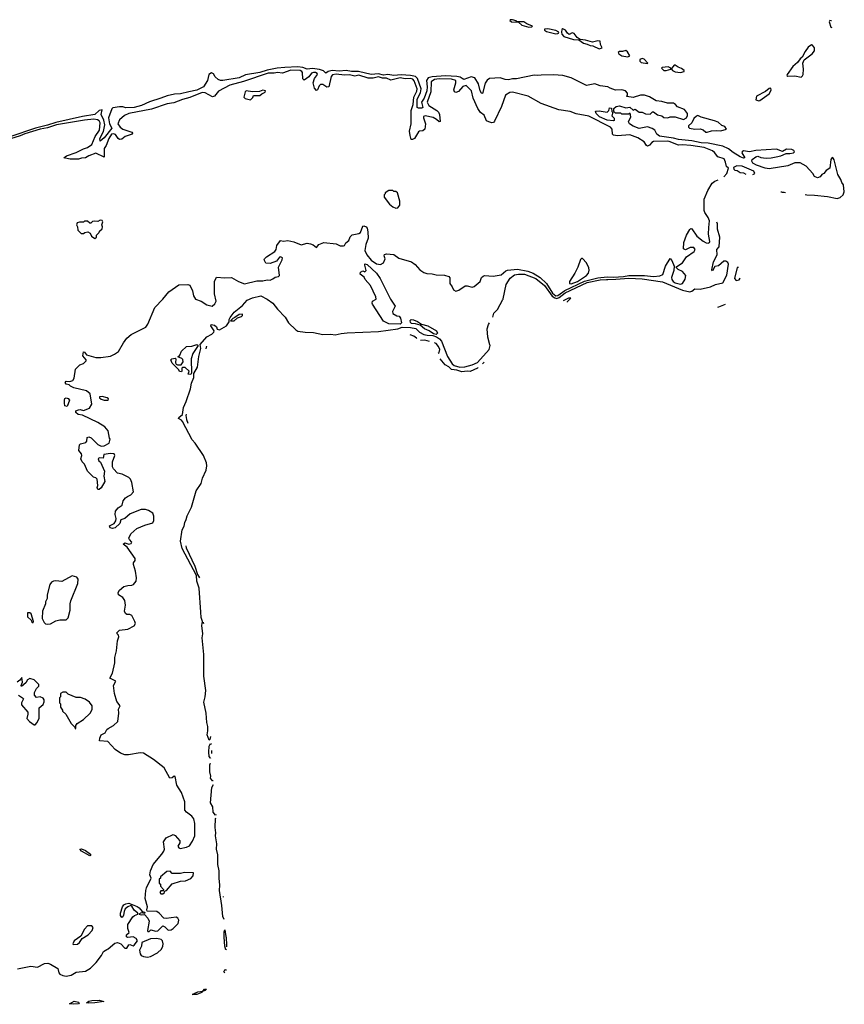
# Model space of a CAD drawing. Extents: x 2348354 to 2479840, y 460476 to 613653.
# Tile 287 of 305: x 2466006 to 2474004, y 572189 to 581747. Entities that reach past the tile are written whole.
import ezdxf

# ---------------------------------------------------------------- set-up
doc = ezdxf.new("R2010")
doc.units = 0

msp = doc.modelspace()

# ---------------------------------------------------------------- linework, layer by layer
at = {"layer": '0CON05XD'}
for points in [[(2470945, 581674.8), (2470972.5, 581677.5), (2470980, 581685), (2470925.5, 581705.5), (2470895, 581726.2), (2470827.5, 581727.5), (2470822.5, 581735), (2470785, 581746.7), (2470764.5, 581745.5), (2470760.8, 581739.2), (2470777.5, 581725), (2470843.6, 581723.6), (2470875.7, 581695), (2470945, 581674.8)], [(2473878.9, 581734.3), (2473877, 581737), (2473865, 581739.2), (2473856, 581725), (2473875, 581674), (2473884.4, 581671.9)], [(2471205, 581608.5), (2471225, 581611.8), (2471232, 581615), (2471233.8, 581625), (2471205, 581642), (2471127, 581657), (2471096.1, 581653.9), (2471095.8, 581645), (2471115, 581632.1), (2471205, 581608.5)], [(2471625, 581464.8), (2471656.7, 581475), (2471638, 581505), (2471635, 581537.5), (2471615, 581542.5), (2471562.5, 581527.5), (2471495, 581546.7), (2471443.6, 581553.6), (2471412, 581575), (2471385, 581612.5), (2471365, 581617.5), (2471335, 581603.8), (2471320, 581615), (2471300, 581645), (2471275, 581656.7), (2471265, 581650), (2471260, 581625), (2471265.7, 581605), (2471284.4, 581585), (2471378, 581555), (2471430, 581550), (2471475, 581518.2), (2471510, 581510), (2471540, 581495), (2471565, 581493.6), (2471625, 581464.8)], [(2473585, 581190), (2473599.1, 581200.9), (2473605.9, 581215.9), (2473609.2, 581265), (2473603.3, 581325), (2473614.2, 581355.8), (2473694, 581415), (2473715.8, 581445), (2473713.8, 581475), (2473695, 581500), (2473685, 581503.3), (2473655, 581479.1), (2473625, 581438.5), (2473596.7, 581383.3), (2473575, 581365.8), (2473549.7, 581330.3), (2473505, 581292.7), (2473448.6, 581215), (2473446.7, 581205), (2473455, 581200), (2473525, 581202.9), (2473585, 581190)], [(2471905, 581384.6), (2471922.5, 581395), (2471900, 581435), (2471885, 581446.7), (2471853.6, 581436.4), (2471825, 581438), (2471812, 581428), (2471816.9, 581415), (2471845, 581396.5), (2471905, 581384.6)], [(2472095, 581321.2), (2472100, 581325), (2472062.7, 581362.7), (2472045, 581370), (2472019.3, 581360.7), (2472021.5, 581345), (2472035, 581332.4), (2472095, 581321.2)], [(2472415, 581234), (2472450, 581245), (2472450, 581255), (2472423.4, 581273.4), (2472391.2, 581285), (2472365, 581306.2), (2472355, 581303.8), (2472327.5, 581272.5), (2472326.7, 581265), (2472338, 581255), (2472365, 581240.8), (2472415, 581234)], [(2472140.7, 580690.7), (2472095, 580707.5), (2472015, 580690), (2471955, 580713.3), (2471920, 580735), (2471910, 580755), (2471932.5, 580805), (2471928.3, 580838.3), (2471915, 580830), (2471845, 580830), (2471835, 580840), (2471785, 580840), (2471770, 580855), (2471767.5, 580875), (2471770, 580885), (2471790, 580905), (2471825, 580910), (2471885, 580892.5), (2471925, 580897.5), (2471955, 580870), (2471977, 580877), (2472015, 580847.5), (2472045, 580847.5), (2472075, 580832.5), (2472121.7, 580828.3), (2472145, 580852.5), (2472155, 580852.5), (2472193, 580823), (2472235, 580813.3), (2472255, 580797.5), (2472293.6, 580793.6), (2472315, 580802.5), (2472363, 580803), (2472445, 580777.5), (2472472.5, 580795), (2472483, 580817), (2472482.5, 580835), (2472455, 580873.3), (2472385, 580901.2), (2472365.7, 580925), (2472348.8, 580935), (2472288, 580938), (2472235, 580953.8), (2472178.8, 580958.8), (2472115, 580996.5), (2472065, 581014), (2472027.5, 581012.5), (2471955, 580990), (2471895, 581000), (2471890, 581005), (2471900, 581015), (2471900, 581035), (2471882.5, 581055), (2471845, 581065.5), (2471785, 581061.2), (2471732.1, 581082.1), (2471710, 581095), (2471635, 581105.5), (2471585, 581125.3), (2471505, 581108.6), (2471355, 581183.1), (2471273.9, 581203.9), (2471185, 581211), (2471065, 581209.8), (2471025, 581203.4), (2470995, 581209.4), (2470825, 581171.4), (2470785, 581172), (2470745.8, 581164.2), (2470715, 581166.8), (2470665, 581183.1), (2470562, 581175), (2470539.9, 581160.1), (2470520.3, 581129.8), (2470495, 581030), (2470485, 581033.3), (2470471.1, 581055), (2470455.5, 581125), (2470421.6, 581181.6), (2470385, 581191.5), (2470315, 581165.9), (2470297.1, 581175), (2470278, 581188), (2470246.3, 581196.3), (2470135, 581201.2), (2470006.6, 581193.4), (2469968.1, 581181.9), (2469951.9, 581155), (2469959, 581095), (2469955, 581055.8), (2469928.8, 580985), (2469902.7, 580945), (2469915.6, 580894.4), (2469905, 580887.5), (2469875, 580887.5), (2469861.9, 580895), (2469860.3, 580975), (2469892.1, 581037.9), (2469899.1, 581075), (2469865.8, 581175), (2469846, 581196), (2469795.9, 581205.9), (2469705, 581212.2), (2469634.6, 581205.4), (2469575, 581213.5), (2469535, 581209.8), (2469485, 581222.2), (2469415.4, 581215.4), (2469293.2, 581243.2), (2469225, 581243.2), (2469173.3, 581253.3), (2469105, 581248.4), (2469035, 581253.7), (2468996.6, 581243.4), (2468975, 581226.7), (2468951.2, 581251.2), (2468912.7, 581262.7), (2468845, 581271.7), (2468795, 581267.8), (2468752.6, 581282.6), (2468705, 581290.4), (2468576, 581284), (2468503.4, 581276.6), (2468405, 581256.7), (2468335, 581235.6), (2468195, 581210), (2468135, 581182.5), (2467975, 581155.5), (2467955, 581155.6), (2467931.2, 581165), (2467901.2, 581191.2), (2467885, 581222.5), (2467865, 581230), (2467840, 581215), (2467826.2, 581155), (2467790, 581095), (2467725, 581064.1), (2467645, 581046.2), (2467565, 581025.6), (2467506.6, 581023.4), (2467435, 581008.6), (2467375, 580983.6), (2467265, 580950), (2467186.7, 580915), (2467115, 580895.7), (2467035, 580890), (2467005, 580901.1), (2466975, 580901.9), (2466908.3, 580891.8), (2466898.2, 580881.8), (2466866.6, 580795), (2466878.4, 580735), (2466899.2, 580695), (2466825, 580600.5), (2466785, 580567.5), (2466783.3, 580595), (2466818.7, 580661.3), (2466831.9, 580725), (2466822.3, 580772.3), (2466794.5, 580825), (2466805, 580871.2), (2466775, 580865.9), (2466733.3, 580826.7), (2466615, 580806.5), (2466355, 580748.7), (2466275, 580721.5), (2466157.6, 580692.4), (2465910.1, 580609.9)], [(2472836.7, 580221), (2472866, 580255), (2472880, 580305), (2472863, 580323), (2472853.3, 580365), (2472837.5, 580395), (2472775.9, 580415.9), (2472745, 580458), (2472725, 580474.2), (2472646.2, 580505), (2472515, 580527), (2472435, 580533.1), (2472395, 580529.8), (2472305, 580564.3), (2472285, 580566.1), (2472154.7, 580565.3), (2472137.1, 580555), (2472115, 580527.1), (2472095, 580518.1), (2472084, 580524), (2472061.5, 580561.5), (2472000.1, 580600.1), (2471925, 580628.6), (2471805, 580620), (2471765, 580624.4), (2471754.4, 580635), (2471753.8, 580683.8), (2471735, 580703.5), (2471525, 580810.4), (2471402.6, 580832.6), (2471345, 580856.1), (2471235, 580872.1), (2471063.2, 580933.2), (2470936.2, 581005), (2470785, 581044.3), (2470760.9, 581039.1), (2470716.4, 581013.6), (2470680, 580905), (2470611.7, 580761.7), (2470600.7, 580749.3), (2470585, 580746.2), (2470555, 580753.8), (2470535, 580766.2), (2470510.2, 580820.2), (2470475, 580845.7), (2470449.4, 580885), (2470404.7, 580985), (2470386.6, 581056.6), (2470337.3, 581107.3), (2470305, 581097.5), (2470260.8, 581049.2), (2470235, 581040), (2470223.5, 581045), (2470217.5, 581065), (2470235.9, 581135), (2470234.5, 581155), (2470195, 581169.5), (2470075, 581171.8), (2470030.6, 581165), (2469995.5, 581145), (2469992.6, 581047.4), (2469959.6, 580945), (2469975.5, 580915), (2470053.3, 580865), (2470068.1, 580848.1), (2470076.4, 580825), (2470083, 580757), (2470075, 580754), (2470049.1, 580779.1), (2470015, 580797.7), (2469937.4, 580812.6), (2469923.8, 580806.2), (2469921.1, 580795), (2469943.3, 580735), (2469935, 580682.5), (2469915, 580666.9), (2469885, 580665.8), (2469875, 580657.5), (2469835, 580592.5), (2469815, 580582.5), (2469804.3, 580584.3), (2469791.8, 580621.8), (2469787.5, 580665), (2469804.2, 580735), (2469801.7, 580865), (2469821, 580925), (2469828.3, 580995), (2469857.6, 581052.4), (2469862.5, 581075), (2469833.3, 581153.3), (2469818.6, 581168.6), (2469795, 581175.8), (2469744.1, 581174.1), (2469695, 581182.7), (2469605, 581159), (2469565, 581178.4), (2469525, 581179.2), (2469485, 581191.8), (2469435, 581179.8), (2469385, 581177.7), (2469295, 581206.7), (2469255, 581200), (2469205, 581212.9), (2469155, 581207.4), (2469075, 581218.6), (2469038.9, 581211.1), (2469026.1, 581195), (2469005, 581094.4), (2468985, 581090.8), (2468945, 581116.9), (2468925, 581116.5), (2468911.1, 581105), (2468895, 581064.2), (2468885, 581060.6), (2468865, 581082.5), (2468853.2, 581135), (2468863.9, 581175), (2468895.4, 581215), (2468892.5, 581225), (2468875, 581234.1), (2468854.5, 581235.5), (2468835, 581226.8), (2468808.8, 581191.2), (2468765, 581161.2), (2468753.2, 581173.2), (2468750.3, 581235), (2468743.5, 581245), (2468725, 581252.3), (2468635, 581257.1), (2468555, 581226.8), (2468505, 581234.2), (2468472.7, 581227.3), (2468415, 581226.2), (2468175, 581147.8), (2468045, 581112.4), (2467935, 581052.7), (2467895.6, 581005), (2467875, 580998.1), (2467806.3, 581036.3), (2467775, 581038.6), (2467655, 580990), (2467585, 580972.3), (2467501.2, 580938.8), (2467435, 580929.6), (2467282.7, 580877.3), (2467065, 580834.8), (2467023.2, 580816.8), (2466974.4, 580775), (2466959.2, 580735), (2466980.5, 580705), (2467005, 580684.6), (2467093.8, 580655), (2467101.2, 580645), (2467096.2, 580635), (2467028.2, 580611.8), (2466995, 580588), (2466975, 580584.1), (2466962, 580592), (2466935, 580633.5), (2466915, 580640), (2466895, 580634.1), (2466869.4, 580595), (2466843.9, 580526.1), (2466825.4, 580495), (2466826.4, 580456.4), (2466825, 580413.8), (2466745, 580450.9), (2466675, 580425.3), (2466645, 580406.5), (2466605, 580403.6), (2466575, 580392.5), (2466495, 580392.7), (2466432.5, 580405), (2466460, 580425), (2466555, 580456.2), (2466625, 580492.7), (2466665, 580505.9), (2466704.4, 580535.6), (2466737.9, 580612.1), (2466778.8, 580675), (2466785.8, 580745), (2466777.5, 580765), (2466761.9, 580775), (2466725, 580780.2), (2466635, 580770.4), (2466364.3, 580725), (2466275, 580696.4), (2466205, 580684.9), (2466055, 580640.2), (2466011.2, 580618.8), (2465915, 580591.5)], [(2472275, 581254.1), (2472320, 581265), (2472320, 581275), (2472295, 581288.8), (2472238, 581282), (2472230, 581275), (2472240.8, 581265), (2472255, 581254.7), (2472275, 581254.1)], [(2468245, 580970), (2468268.3, 580991.7), (2468275, 581010), (2468335, 581010), (2468353, 581027), (2468388.3, 581041.7), (2468390, 581055), (2468365, 581062.5), (2468331.7, 581048.3), (2468265, 581047.5), (2468203.9, 581056.1), (2468192.5, 581045), (2468180, 580995), (2468193, 580983), (2468245, 580970)], [(2473175, 580957.5), (2473185, 580962.5), (2473275, 581026), (2473295, 581063.8), (2473291.1, 581081.1), (2473275, 581079.2), (2473239.5, 581050.5), (2473152.1, 581005), (2473145, 580970), (2473175, 580957.5)], [(2471765, 580763.8), (2471705, 580771.4), (2471630, 580805), (2471596.2, 580835), (2471591.2, 580858.8), (2471625, 580862.5), (2471705, 580850), (2471720, 580865), (2471725, 580890), (2471747, 580887), (2471750, 580855), (2471760, 580845), (2471750, 580815), (2471771.7, 580791.7), (2471771.7, 580768.3), (2471765, 580763.8)], [(2472675, 580653.3), (2472715, 580666.7), (2472765, 580671.2), (2472805, 580667.5), (2472860, 580685), (2472845, 580710), (2472815, 580720), (2472780.5, 580750.5), (2472745.7, 580765.7), (2472615, 580801.2), (2472585, 580816.7), (2472569.3, 580810.7), (2472545, 580787.5), (2472523.6, 580746.4), (2472492.5, 580715), (2472493, 580703), (2472503, 580693), (2472555, 580683.3), (2472606.1, 580686.1), (2472636.1, 580676.1), (2472660, 580655), (2472675, 580653.3)], [(2473624, 580048.9), (2473640, 580048.1), (2473714.7, 580044.7), (2473842, 580032), (2473935, 580011.9), (2473965, 580020), (2473994.2, 580045.8), (2474004, 580075), (2473996.2, 580145), (2473980, 580165), (2473971.2, 580195), (2473942.7, 580242.7), (2473906, 580385), (2473895, 580402.5), (2473885, 580410), (2473875, 580390), (2473862.5, 580305), (2473828.3, 580281.7), (2473806.4, 580253.6), (2473785, 580242.5), (2473770, 580220), (2473745, 580210.8), (2473715, 580224), (2473699.2, 580255), (2473635, 580325.8), (2473575, 580357.5), (2473525, 580358), (2473455, 580326.7), (2473275, 580300.5), (2473235, 580304.4), (2473152, 580335), (2473118, 580355), (2473106.2, 580375), (2473110.5, 580389.5), (2473145, 580416.7), (2473165, 580421.2), (2473195, 580409.2), (2473245, 580403.1), (2473295, 580404.3), (2473344, 580414), (2473387.5, 580425), (2473440.8, 580449.2), (2473475, 580446.2), (2473510, 580455), (2473522.5, 580465), (2473515.8, 580475.8), (2473495, 580485.8), (2473445, 580488.6), (2473403.6, 580466.4), (2473345, 580488.9), (2473145, 580476), (2473085, 580463.3), (2473025, 580473.3), (2473012.5, 580465), (2473010, 580455), (2473040, 580405), (2473026.7, 580403.3), (2472993.3, 580415), (2472925, 580456.7), (2472882.2, 580492.2), (2472827.5, 580517.5), (2472685, 580548.7), (2472615, 580552.5), (2472525, 580570), (2472395, 580583.1), (2472348, 580598), (2472211.2, 580615), (2472186, 580635), (2472165, 580673.3), (2472140.7, 580690.7)], [(2473115.3, 580245.4), (2473137.5, 580255), (2473125, 580277.8), (2473015, 580326.4), (2472962.3, 580327.7), (2472928.3, 580311.7), (2472932.5, 580295), (2472942.5, 580285), (2472965, 580281.2), (2472994.6, 580264.6), (2473025, 580260.5), (2473049.1, 580248.5)], [(2467050.8, 577119.2), (2467085, 577134), (2467109.2, 577165), (2467094.2, 577255), (2467082, 577285), (2467064.3, 577304.3), (2467000, 577335), (2466955.6, 577345.6), (2466916.8, 577386.8), (2466907, 577407), (2466905.8, 577454.2), (2466928.8, 577515), (2466923, 577533), (2466886.4, 577536.4), (2466823, 577527), (2466815, 577490), (2466775, 577492.5), (2466767.5, 577485), (2466773.3, 577465), (2466790.7, 577450.7), (2466827.5, 577365), (2466822.5, 577315), (2466831.2, 577265), (2466796.1, 577203.9), (2466775, 577186.7), (2466765, 577187.5), (2466756.7, 577205), (2466762.5, 577225), (2466757.5, 577287.5), (2466745, 577300), (2466720, 577305), (2466664.2, 577365), (2466633.8, 577433.8), (2466611.2, 577455), (2466597.5, 577485), (2466610, 577515), (2466605, 577532.5), (2466580, 577565), (2466585, 577620), (2466595, 577630), (2466648.3, 577641.7), (2466657.5, 577655), (2466660, 577690), (2466675, 577696.2), (2466697.6, 577687.6), (2466763.2, 577623.2), (2466796.1, 577606.1), (2466825, 577608.8), (2466873, 577637), (2466882.5, 577675), (2466877.5, 577685), (2466863.8, 577755), (2466830, 577795), (2466765, 577838), (2466615, 577907.5), (2466573.3, 577915), (2466550, 577935), (2466551.7, 577948.3), (2466575, 577961.2), (2466593.6, 577963.6), (2466625, 577954.2), (2466683, 577977), (2466705.7, 578014.3), (2466690, 578115), (2466655, 578145.5), (2466532.3, 578172.3), (2466499.3, 578189.3), (2466485, 578203.8), (2466455, 578209.4), (2466446.9, 578225), (2466455, 578237.8), (2466493.6, 578233.6), (2466522.5, 578245), (2466533, 578267), (2466547.5, 578355), (2466590, 578395), (2466625, 578410), (2466650, 578435), (2466650, 578445), (2466616.7, 578485), (2466625, 578522.5), (2466635, 578520), (2466654.1, 578494.1), (2466745, 578466.7), (2466793, 578467), (2466885, 578480), (2466925, 578498.8), (2466962.7, 578527.3), (2467011.4, 578608.6), (2467045, 578654.2), (2467088.3, 578691.7), (2467228.3, 578761.7), (2467247.9, 578792.1), (2467315, 578952.5), (2467395, 579032.5), (2467453.6, 579106.4), (2467548.3, 579171.7), (2467635, 579177.5), (2467655, 579170), (2467682.5, 579115), (2467690, 579065), (2467712.5, 579035), (2467765, 579013.3), (2467819.7, 578979.7), (2467873, 578967), (2467900, 578990), (2467911.2, 579015), (2467895.8, 579085), (2467896.2, 579205), (2467915, 579247.5), (2467995, 579242), (2468060, 579245), (2468126.7, 579205), (2468185, 579182.5), (2468305, 579211.2), (2468365, 579212), (2468405, 579220), (2468435, 579216.7), (2468459.5, 579230.5), (2468482.9, 579247.1), (2468515.7, 579254.3), (2468527.1, 579262.9), (2468515.6, 579344.4), (2468550, 579415), (2468553.3, 579435), (2468535, 579443.8), (2468525, 579440), (2468496, 579404), (2468435, 579378.8), (2468394.1, 579384.1), (2468378, 579415), (2468380, 579425), (2468398.8, 579445), (2468480.8, 579495), (2468492.9, 579515), (2468499.4, 579555), (2468535, 579603.8), (2468565, 579596.7), (2468605, 579602.5), (2468665, 579589.2), (2468735, 579562.5), (2468795, 579577.5), (2468825, 579572.5), (2468852.1, 579562.1), (2468885, 579536.7), (2468906.2, 579563.8), (2468955, 579583.6), (2469075, 579569.5), (2469115, 579551.1), (2469145, 579550.6), (2469156.2, 579555), (2469170.4, 579579.6), (2469197.3, 579602.7), (2469212, 579638), (2469230.9, 579659.1), (2469295, 579670), (2469309.8, 579680.2), (2469335, 579742), (2469345, 579745.7), (2469367.5, 579735), (2469375.9, 579724.1), (2469381.2, 579688.8), (2469384.2, 579625), (2469363.3, 579565), (2469352.5, 579505), (2469373.6, 579465), (2469415, 579413.5), (2469465, 579377.8), (2469505, 579371.9), (2469533.8, 579385), (2469552, 579425), (2469542.5, 579455), (2469545, 579467.5), (2469565, 579473.3), (2469635, 579467.1), (2469683, 579433), (2469806.5, 579396.5), (2469840.8, 579370.9), (2469888.1, 579318.1), (2469925, 579291.9), (2469955, 579282), (2470005, 579280), (2470045, 579268.8), (2470125, 579266), (2470166.7, 579255), (2470179.4, 579239.4), (2470179.2, 579185), (2470201.2, 579155), (2470213.6, 579123.6), (2470235, 579111.2), (2470265, 579120.8), (2470327.7, 579162.3), (2470345, 579164), (2470395, 579150.8), (2470415, 579157.5), (2470473.3, 579205), (2470486.4, 579243.6), (2470502.3, 579257.7), (2470515, 579262), (2470598.2, 579258.2), (2470675, 579271.2), (2470721.2, 579308.8), (2470737.5, 579315), (2470835, 579326.2), (2470935, 579306.4), (2470985, 579286.4), (2471053.6, 579243.6), (2471115.8, 579185.8), (2471175, 579090.6), (2471205, 579066.1), (2471225, 579070.5), (2471292.4, 579117.6), (2471482.9, 579207.1), (2471615, 579241.4), (2471705, 579251.2), (2471765, 579247.4), (2471863.4, 579253.4), (2471915, 579262.4), (2472065, 579263.3), (2472155, 579253.5), (2472215, 579261.2), (2472245, 579272.5), (2472270, 579355), (2472315, 579430), (2472330.7, 579410.7), (2472352.5, 579355), (2472349.3, 579310.7), (2472326.7, 579245), (2472330, 579225), (2472343.8, 579205), (2472365, 579191.2), (2472415, 579180), (2472434.3, 579185.7), (2472461.7, 579228.3), (2472466.2, 579265), (2472433.9, 579303.9), (2472391.7, 579321.7), (2472370, 579345), (2472435, 579386.7), (2472474.4, 579445.6), (2472546.7, 579495), (2472558.8, 579515), (2472545, 579536.7), (2472510, 579535), (2472465, 579512.5), (2472443.9, 579523.9), (2472448.8, 579585), (2472474.2, 579655), (2472505, 579710), (2472515, 579720), (2472525, 579717.5), (2472575, 579646.2), (2472635, 579596), (2472665, 579580), (2472685, 579578.8), (2472695.6, 579584.4), (2472699.2, 579595), (2472685.7, 579665), (2472691.7, 579728.3), (2472697.5, 579795), (2472684.4, 579825), (2472650, 579875), (2472644.6, 579894.6), (2472646.2, 580005), (2472679.9, 580090.1), (2472721, 580159), (2472749.5, 580180.5), (2472780.8, 580191)], [(2469655, 579917.5), (2469675, 579920), (2469692.5, 579945), (2469692.5, 579985), (2469670, 580065), (2469655, 580080), (2469635, 580080), (2469625, 580090), (2469585, 580087.5), (2469550, 580065), (2469550, 580055), (2469540, 580045), (2469542.5, 580025), (2469593.3, 579955), (2469625, 579930), (2469655, 579917.5)], [(2473388.7, 580075.6), (2473395.3, 580074.7), (2473401.4, 580073.9), (2473421.4, 580071.1), (2473434.7, 580069.3)], [(2466735, 579622.5), (2466750, 579635), (2466750, 579655), (2466775, 579680), (2466780, 579695), (2466806.7, 579715), (2466810, 579735), (2466802.5, 579755), (2466811.2, 579785), (2466805.9, 579795.9), (2466785, 579800), (2466765, 579787.5), (2466728.3, 579791.7), (2466713, 579787), (2466695, 579770), (2466685, 579770), (2466665, 579790), (2466635, 579790), (2466625, 579782.5), (2466585, 579782.5), (2466562.5, 579775), (2466557.5, 579755), (2466567, 579737), (2466570, 579705), (2466601.7, 579671.7), (2466625, 579670), (2466638.3, 579681.7), (2466667, 579687), (2466690, 579675), (2466702.5, 579645), (2466735, 579622.5)], [(2470593.6, 578860.5), (2470603.5, 578896.5), (2470639.4, 578935), (2470692.2, 579030.2), (2470694.8, 579035), (2470695.7, 579037.5), (2470723.2, 579176.8), (2470761.7, 579238.3), (2470805, 579270.7), (2470845, 579277.5), (2470902.5, 579275), (2471013.4, 579235), (2471095.3, 579165.3), (2471172, 579062), (2471194.9, 579045.3), (2471215, 579041.7), (2471239, 579051), (2471295.3, 579095), (2471511.2, 579195), (2471635, 579222.8), (2471696.1, 579224.6), (2471699, 579224.7), (2471712, 579225), (2471787.2, 579227.2), (2471915, 579236.2), (2472045, 579230.5), (2472241.2, 579201.2), (2472435, 579121.2), (2472505, 579104.4), (2472525, 579110), (2472555, 579135.5), (2472605, 579130.5), (2472707.1, 579152.9), (2472755, 579177.8), (2472827.3, 579192.7), (2472864.2, 579265.8), (2472880, 579375), (2472875, 579390), (2472855, 579402.5), (2472835, 579402.5), (2472783.9, 579356.1), (2472749.3, 579350.7), (2472725, 579310), (2472718.3, 579318.3), (2472735.8, 579395), (2472770.5, 579465), (2472767.1, 579515), (2472789.4, 579540.6), (2472797.3, 579635), (2472774.7, 579714.7), (2472773.8, 579766.2), (2472766.9, 579780.5)], [(2471355, 579183.1), (2471417.1, 579205), (2471503.3, 579265), (2471523.6, 579286.4), (2471530, 579315), (2471527.7, 579337.7), (2471502.5, 579385), (2471465, 579430), (2471455, 579430), (2471445, 579420), (2471420, 579345), (2471390, 579285), (2471337.5, 579205), (2471337.5, 579185), (2471355, 579183.1)], [(2469695, 578791.4), (2469585, 578793.3), (2469535, 578821.8), (2469429.2, 578985), (2469423.9, 578996.1), (2469426.2, 579013.8), (2469462.5, 579035), (2469460, 579055), (2469410, 579165), (2469356.7, 579225), (2469346.2, 579246.2), (2469307.5, 579275), (2469310, 579295), (2469335, 579307.5), (2469355, 579300), (2469367, 579313), (2469352.5, 579365), (2469355, 579377.5), (2469375, 579368.8), (2469465, 579287.5), (2469503.3, 579235), (2469602.6, 579032.6), (2469646.7, 578965), (2469622.5, 578915), (2469623.8, 578895), (2469665, 578871.2), (2469685, 578868), (2469700.3, 578850.3), (2469708.6, 578805), (2469695, 578791.4)], [(2472976.6, 579341.2), (2472975, 579342.5), (2472965, 579342.5), (2472938.8, 579235), (2472955, 579216.2), (2472985, 579222.5), (2472993.7, 579236.1), (2472994.5, 579237.4)], [(2467855.6, 574789.7), (2467849.7, 574760.3), (2467845, 574753.3), (2467823.6, 574805), (2467831.1, 574845), (2467830, 574885), (2467820, 574925), (2467814.1, 575015), (2467791.6, 575121.6), (2467804.7, 575175), (2467810, 575235), (2467790.3, 575375), (2467791.8, 575585), (2467775.4, 575745), (2467780.9, 575785), (2467772.8, 575867.2), (2467780, 575905), (2467767.1, 575945), (2467763.4, 575996.6), (2467747.1, 576227.1), (2467723.9, 576295), (2467721.7, 576351.7), (2467583, 576613), (2467563.9, 576685), (2467582, 576795), (2467600.8, 576829.1), (2467606.7, 576865), (2467621.8, 576895), (2467629.7, 576930.3), (2467672.4, 577015), (2467718, 577172), (2467765.4, 577245), (2467778, 577295), (2467813.4, 577375), (2467820.7, 577415), (2467817.7, 577445), (2467788.7, 577515), (2467708.8, 577635), (2467679.3, 577669.3), (2467585, 577845.7), (2467575, 577858.6), (2467546, 577875), (2467550, 577885), (2467585.4, 577915), (2467595, 577981.2), (2467620.6, 578039.4), (2467661.4, 578165), (2467672.4, 578217.6), (2467693.6, 578275), (2467696.3, 578313.7), (2467730.3, 578375), (2467743.9, 578476.1), (2467762.5, 578555), (2467756.7, 578595), (2467822.2, 578667.7), (2467868.9, 578695), (2467889.2, 578715), (2467891.2, 578725), (2467860, 578775), (2467861.7, 578788.3), (2467895, 578782.5), (2467913.3, 578765), (2467922.5, 578742.5), (2467945, 578736.9), (2468010.6, 578775), (2468036.4, 578813.6), (2468037.5, 578835), (2468046.7, 578855), (2468085, 578906.2), (2468166.4, 578973.6), (2468211.2, 579025), (2468265, 579047.8), (2468345, 579066.1), (2468405, 579034.3), (2468460.8, 578995), (2468505, 578935.3), (2468579.9, 578859.9), (2468614.3, 578804.3), (2468683.3, 578735), (2468705, 578724.4), (2468775, 578712.7), (2468855, 578710.4), (2468945, 578690.9), (2469023.1, 578693.1), (2469065, 578686.7), (2469125, 578701.2), (2469183.3, 578706.7), (2469485, 578719.7), (2469675, 578746.8), (2469715, 578760.7), (2469795, 578757.5), (2469849.7, 578749.7), (2469883.1, 578715), (2469925, 578691), (2469956.8, 578683.2), (2470012.5, 578682.5), (2470049.5, 578669.5), (2470078.7, 578648.7), (2470097.2, 578625), (2470155, 578478.9), (2470199.1, 578405), (2470221.2, 578391.2), (2470274.2, 578374.2), (2470325, 578375.8), (2470394.3, 578395), (2470445, 578419.8), (2470560.5, 578545), (2470567.9, 578585), (2470566.5, 578589.9), (2470546.5, 578665), (2470540.4, 578745), (2470552.2, 578787.8), (2470564.2, 578804.2)], [(2471318.6, 579006.3), (2471320, 579010), (2471352.5, 579045), (2471330, 579045), (2471277.8, 579016.9)], [(2472848.7, 578980.9), (2472783.1, 578956.9), (2472775.4, 578951.5)], [(2468085, 578822.5), (2468118.8, 578851.2), (2468156, 578865), (2468167.1, 578875), (2468167.3, 578887.3), (2468134.1, 578885.9), (2468092.5, 578855), (2468072.5, 578847.5), (2468050, 578825), (2468085, 578822.5)], [(2470045, 578691.9), (2470018.3, 578698.3), (2469977.3, 578727.3), (2469932, 578745), (2469890, 578780), (2469845, 578794), (2469805, 578798), (2469795, 578807.5), (2469793.1, 578826.9), (2469804.2, 578835.8), (2469825, 578834.2), (2469865, 578818), (2469901.7, 578791.7), (2469965, 578776.5), (2470049.2, 578725), (2470057.4, 578702.6), (2470045, 578691.9)], [(2469858.2, 578651.7), (2469856, 578655), (2469828, 578675), (2469792.5, 578687.5)], [(2469979.1, 578623), (2469935, 578635.2), (2469891.9, 578633.3)], [(2467665, 578303.3), (2467640, 578305), (2467650, 578335), (2467611.7, 578371.7), (2467585, 578370), (2467580, 578365), (2467580, 578335), (2467575, 578330), (2467555, 578332.5), (2467549.3, 578349.3), (2467485, 578412.5), (2467471.2, 578445), (2467482.5, 578455), (2467515, 578460), (2467520, 578455), (2467517, 578417), (2467523.3, 578403.3), (2467537, 578397), (2467572.5, 578397.5), (2467590, 578425), (2467587, 578447), (2467578.8, 578458.8), (2467540, 578475), (2467558.3, 578491.7), (2467575, 578527.5), (2467625, 578574), (2467675, 578579.2), (2467725, 578593.3), (2467737.5, 578585), (2467686.7, 578505), (2467670, 578455), (2467672.5, 578315), (2467665, 578303.3)], [(2467817.7, 578576.9), (2467817.2, 578574.8), (2467815.3, 578567.1), (2467811.9, 578552.7)], [(2470065.5, 578510.6), (2470075, 578516.2), (2470080.4, 578545), (2470068.9, 578575), (2470045, 578604.6), (2470029.1, 578609)], [(2470451.7, 578369.7), (2470445, 578364.9), (2470375, 578330.4), (2470345, 578333.9), (2470295, 578328.9), (2470245, 578344), (2470195, 578349.7), (2470167.4, 578377.4), (2470132.7, 578395), (2470085.7, 578455.6)], [(2470510, 578423.5), (2470495.3, 578406.3)], [(2466465, 577992.5), (2466445, 578000), (2466438.8, 578025), (2466440, 578055), (2466445, 578070), (2466455, 578077.5), (2466475, 578070), (2466490, 578055), (2466465, 577992.5)], [(2466855, 578052.5), (2466863.3, 578055), (2466867.5, 578065), (2466853.8, 578075), (2466805, 578088.8), (2466780, 578085), (2466778.8, 578075), (2466795, 578063.1), (2466825, 578052.5), (2466855, 578052.5)], [(2467620.3, 577917.2), (2467618.4, 577905), (2467625.2, 577865), (2467637.9, 577830.1)], [(2465985, 572534.3), (2466115, 572560.9), (2466179.1, 572550.9), (2466245, 572583.8), (2466277.7, 572587.7), (2466305, 572580), (2466375, 572536.2), (2466384.4, 572495), (2466395, 572481.9), (2466425, 572467.5), (2466455, 572462.9), (2466505, 572472.2), (2466555, 572502.1), (2466645, 572510.8), (2466690.9, 572539.1), (2466747.5, 572595), (2466797.6, 572662.4), (2466817.1, 572702.9), (2466849.5, 572720.5), (2466865, 572726.2), (2466928.8, 572781.2), (2466955, 572788), (2466986.8, 572776.8), (2467025, 572733.8), (2467043.6, 572733.6), (2467065, 572766.7), (2467075, 572770), (2467105, 572757.5), (2467115, 572762.5), (2467147.5, 572805), (2467136.4, 572826.4), (2467105, 572842.5), (2467055, 572837.5), (2467042.5, 572845), (2467042.5, 572865), (2467067.5, 572885), (2467053.9, 572923.9), (2467053.3, 572965), (2467102.7, 573037.3), (2467118.4, 573051.6), (2467150, 573065), (2467152.5, 573075), (2467115, 573104), (2467095, 573142.5), (2467085, 573147.5), (2467055, 573136.2), (2467030, 573115), (2467018.8, 573091.2), (2467013.8, 573055), (2467005, 573037.5), (2466995, 573032.5), (2466985, 573050), (2466984.1, 573074.1), (2467001.4, 573135), (2467014.3, 573155), (2467035, 573165.6), (2467065, 573170), (2467145, 573138.1), (2467165.6, 573125.6), (2467195, 573090), (2467220, 573085), (2467215, 573070), (2467185, 573077.5), (2467160, 573065), (2467185, 573057.5), (2467215, 573060), (2467250, 573025), (2467260, 572995), (2467243.8, 572905), (2467250, 572895), (2467260, 572895), (2467278.3, 572911.7), (2467325, 572900), (2467345, 572903.8), (2467362.7, 572917.3), (2467395, 572950), (2467415, 572940), (2467445, 572908), (2467475, 572911.4), (2467495.3, 572924.7), (2467544.3, 572975), (2467548.2, 573005), (2467539.2, 573025), (2467525, 573036), (2467425, 573022), (2467405, 573026.2), (2467358.8, 573075), (2467335, 573090), (2467241.7, 573091.7), (2467237.5, 573105), (2467244.2, 573135), (2467222.9, 573215), (2467228.8, 573295), (2467235, 573320), (2467280, 573415), (2467268.8, 573445), (2467273.8, 573485), (2467300, 573545), (2467385, 573646), (2467402.5, 573675), (2467408.8, 573695), (2467400, 573765), (2467425, 573803.8), (2467493, 573837), (2467515, 573827.5), (2467560, 573775), (2467557.5, 573755), (2467540, 573725), (2467548.3, 573708.3), (2467562.3, 573702.3), (2467623.6, 573713.6), (2467652.3, 573727.7), (2467683.3, 573773.3), (2467705.8, 573825), (2467704, 573945), (2467695, 573990), (2467676.2, 574015), (2467623.6, 574053.6), (2467606, 574075), (2467606.1, 574155), (2467575.5, 574245), (2467530.9, 574315), (2467515, 574400), (2467505, 574402.5), (2467483.9, 574386.1), (2467463.3, 574385), (2467407.1, 574485), (2467305, 574565.5), (2467205, 574625.5), (2467175, 574630.9), (2467060.6, 574609.4), (2467025, 574611.9), (2466985, 574625.7), (2466933.1, 574663.1), (2466861.2, 574741.2), (2466780, 574745), (2466783.6, 574773.6), (2466796.7, 574805), (2466836.2, 574825), (2466852.5, 574857.5), (2466865, 574867.5), (2466916.1, 574893.9), (2466957.5, 574935), (2466966.7, 575015), (2466963.3, 575055), (2466980, 575085), (2466949.1, 575129.1), (2466924.5, 575205), (2466915.8, 575285), (2466936.7, 575325), (2466880, 575355), (2466906.2, 575405), (2466928.8, 575505), (2466927.5, 575555), (2466945, 575620), (2466952.9, 575717.1), (2466966.1, 575756.1), (2466963.6, 575773.6), (2466950, 575785), (2466947.5, 575795), (2466975, 575820), (2467055, 575830), (2467115, 575863.8), (2467128, 575885), (2467124, 575905), (2467095, 575962), (2467075, 575972.5), (2467043.6, 575973.6), (2467031.7, 575981.7), (2467023.8, 576005), (2467030.8, 576065), (2467025, 576107.5), (2467005, 576136.7), (2466965, 576162.5), (2466960, 576185), (2466975, 576210), (2467015, 576243.3), (2467055, 576256), (2467095, 576256.7), (2467110, 576265), (2467135.7, 576295), (2467139.1, 576329.1), (2467128.8, 576395), (2467109.5, 576459.5), (2467110.8, 576475), (2467125, 576497.5), (2467124.3, 576515), (2467047.4, 576627.4), (2467008.8, 576655), (2467025, 576667.1), (2467064.3, 576654.3), (2467087.6, 576662.4), (2467093.1, 576675), (2467069.4, 576699.4), (2467062.9, 576715), (2467083.8, 576756.2), (2467143.1, 576806.9), (2467220.2, 576839.8), (2467296.2, 576863.8), (2467307.5, 576885), (2467307.9, 576927.9), (2467297.1, 576955), (2467255, 576983.3), (2467225, 576992.2), (2467185, 576990.8), (2467078.3, 576951.7), (2467025, 576903.3), (2466987, 576893), (2466976.7, 576855), (2466932.5, 576815), (2466905, 576806.7), (2466883.9, 576813.9), (2466877.5, 576835), (2466923, 576857), (2466937, 576883), (2466942.5, 576905), (2466932.3, 576942.3), (2466934.1, 576975.9), (2466960.5, 577009.5), (2467000, 577035), (2467010, 577075), (2467033, 577107), (2467050.8, 577119.2)], [(2467616.4, 576640.3), (2467621.3, 576621.3), (2467705, 576440.6), (2467731.3, 576361.3), (2467750.8, 576329.5)], [(2466275, 575877.5), (2466305, 575882.5), (2466355, 575910), (2466395, 575920), (2466455, 575920), (2466475, 575940), (2466496.1, 576013.9), (2466496.7, 576075), (2466503.3, 576105), (2466568.8, 576275), (2466572.5, 576315), (2466560, 576335), (2466515, 576346.7), (2466415, 576292.5), (2466355, 576300), (2466333, 576297), (2466315, 576287.5), (2466297.5, 576265), (2466272.5, 576165), (2466271.7, 576128.3), (2466257.5, 576095), (2466257.5, 576075), (2466226.7, 576005), (2466222.5, 575935), (2466242.5, 575895), (2466255, 575882.5), (2466275, 575877.5)], [(2466135, 575892.5), (2466140, 575905), (2466118.3, 575978.3), (2466105, 575990), (2466081.7, 575988.3), (2466081.7, 575951.7), (2466118.3, 575918.3), (2466120, 575905), (2466135, 575892.5)], [(2467786.2, 575898.9), (2467785.5, 575895), (2467787.8, 575886.3)], [(2465995, 575190), (2466033.3, 575165), (2466041.2, 575155), (2466023.1, 575115), (2466022.9, 575095), (2466084, 575025), (2466086, 575005), (2466076.2, 574965), (2466101.2, 574935), (2466145, 574902.5), (2466155, 574902.5), (2466176.7, 574925), (2466193, 574967), (2466193, 575067), (2466235, 575100), (2466242.5, 575125), (2466242.5, 575145), (2466235, 575160), (2466205, 575173.3), (2466168.3, 575168.3), (2466148.3, 575188.3), (2466150, 575215), (2466170, 575255), (2466191.7, 575278.3), (2466190, 575295), (2466145, 575337.5), (2466105, 575352.5), (2466080.7, 575339.3), (2466065, 575310), (2466023, 575273), (2466020, 575285), (2466032.5, 575315), (2466025, 575360), (2466006, 575334), (2465982.5, 575315)], [(2466545, 574862.5), (2466550, 574865), (2466550, 574895), (2466563.3, 574915), (2466625.6, 574954.4), (2466690, 575015), (2466708.3, 575051.7), (2466708, 575085), (2466681.2, 575121.2), (2466641.2, 575151.2), (2466595, 575166.2), (2466555, 575166.7), (2466475, 575200), (2466455, 575220), (2466425, 575220), (2466400, 575205), (2466400, 575175), (2466392.5, 575165), (2466392.5, 575115), (2466400, 575105), (2466403, 575073), (2466420, 575045), (2466420, 575035), (2466452.5, 575005), (2466503.4, 574913.4), (2466540, 574880), (2466545, 574862.5)], [(2467861.3, 574582), (2467855, 574578.6), (2467845, 574594.2), (2467841.1, 574635), (2467842.9, 574695), (2467855, 574721.2), (2467862.5, 574710.4)], [(2467866.5, 574651.5), (2467866.2, 574637.7), (2467865.9, 574623.8)], [(2467882.3, 574359.2), (2467875, 574357.1), (2467855.6, 574385), (2467861.1, 574405), (2467850.7, 574445), (2467850, 574515), (2467855, 574529.2), (2467857.8, 574528.3)], [(2467909.9, 574027.9), (2467905, 574025.8), (2467883.6, 574055), (2467880, 574105), (2467857.5, 574145), (2467868.9, 574295), (2467884.6, 574323.3)], [(2467984.7, 573018.1), (2467985.3, 573016.7), (2467984.7, 573018.1), (2467975, 573040), (2467967.5, 573147.5), (2467944.6, 573295), (2467948.2, 573345), (2467939.7, 573415), (2467940.4, 573485), (2467928.7, 573545), (2467928.6, 573638.6), (2467915.5, 573695), (2467917.6, 573747.6), (2467905.4, 573824.6), (2467909.6, 573855), (2467902.5, 573905), (2467905, 573991.2), (2467912.6, 573996.9)], [(2466685, 573629.4), (2466606.2, 573675), (2466587.5, 573695), (2466605, 573698.6), (2466645, 573681.9), (2466694, 573645), (2466694, 573635), (2466685, 573629.4)], [(2467395, 573262.5), (2467410, 573275), (2467411.7, 573288.3), (2467430, 573295), (2467485, 573357.5), (2467565, 573383.3), (2467615, 573386.7), (2467665, 573410), (2467687.5, 573435), (2467690, 573465), (2467605, 573467.5), (2467565, 573460), (2467485, 573460), (2467465, 573480), (2467431.7, 573478.3), (2467370, 573425), (2467370, 573415), (2467360, 573405), (2467360, 573365), (2467370, 573355), (2467370, 573335), (2467400, 573305), (2467398.3, 573291.7), (2467375, 573290), (2467363.6, 573273.6), (2467375, 573262.5), (2467395, 573262.5)], [(2467978.5, 573235), (2467979, 573228.4)], [(2466525, 572770), (2466565, 572773.3), (2466585, 572790), (2466611.7, 572828.3), (2466670, 572865), (2466707.5, 572905), (2466717.5, 572935), (2466705, 572950), (2466665, 572950), (2466635, 572920), (2466598.3, 572851.7), (2466533.6, 572806.4), (2466520, 572775), (2466525, 572770)], [(2468010.8, 572723.9), (2468005, 572718.8), (2467995, 572752.5), (2467987.6, 572842.4), (2467988.5, 572891.5), (2467995, 572913.3), (2468006.5, 572848.1), (2468008.6, 572836.3), (2468008.6, 572835), (2468009.1, 572824.8), (2468009.6, 572813.6), (2468010.7, 572789.8), (2468011.8, 572765.8), (2468012.7, 572746)], [(2467245, 572645.8), (2467275, 572652), (2467341.7, 572688.3), (2467380, 572725), (2467395.7, 572755), (2467397.1, 572775), (2467391.2, 572805), (2467378.3, 572818.3), (2467335, 572827.1), (2467273.9, 572826.1), (2467191.2, 572788.8), (2467187.3, 572752.7), (2467166.7, 572715), (2467175, 572677.5), (2467185, 572663.8), (2467205, 572652), (2467245, 572645.8)], [(2467995.3, 572494.5), (2467987.1, 572505), (2467995, 572523.8), (2468005, 572527.5), (2468005.9, 572516.2)], [(2467725, 572284.1), (2467680, 572285), (2467693.9, 572286.1), (2467698.8, 572295), (2467735, 572310.6), (2467782.5, 572317.5), (2467797.5, 572335), (2467817, 572337), (2467805, 572323.6), (2467776, 572314), (2467771.2, 572305), (2467725, 572284.1)], [(2466525, 572189.1), (2466487.5, 572195), (2466535, 572220), (2466575, 572210), (2466581.2, 572205), (2466575, 572194.7), (2466525, 572189.1)], [(2466675, 572199.5), (2466653.8, 572205), (2466675, 572220), (2466704.5, 572225.5), (2466775, 572230), (2466822.5, 572215), (2466735, 572204.7), (2466675, 572199.5)]]:
    msp.add_lwpolyline(points, dxfattribs=at)

doc.saveas('drawing.dxf')
